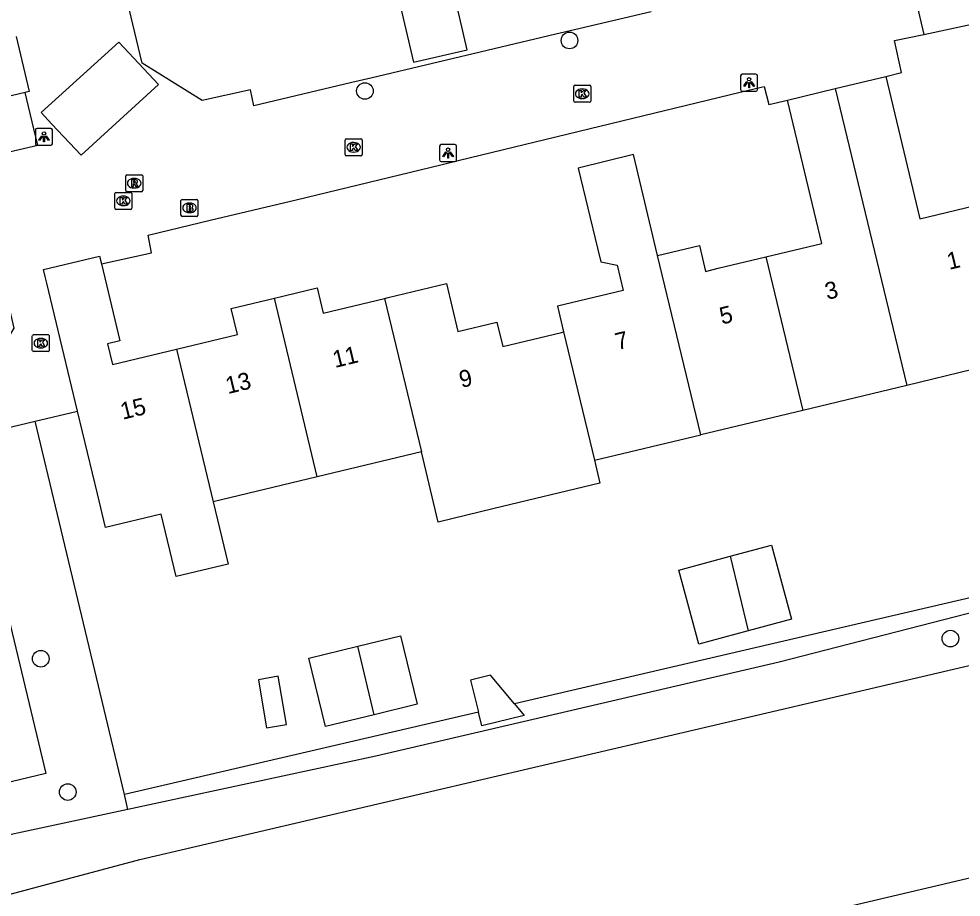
# Model space of a CAD drawing. Extents: x 158461 to 159795, y 387220 to 388672.
# Drawn here: x 159392.6 to 159448.1, y 388317.7 to 388369.4 of the extents above; entities that cross this region are included whole.
import ezdxf

# ---------------------------------------------------------------- set-up
doc = ezdxf.new("R2010")
doc.units = 0
for name, color, linetype in [('IMGEO_Boom', 7, 'Continuous'), ('IMGEO_Brandkraan', 7, 'Continuous'), ('IMGEO_Groenvoorziening', 7, 'Continuous'), ('IMGEO_Kolk', 7, 'Continuous'), ('IMGEO_Lichtpunt', 7, 'Continuous'), ('IMGEO_Meer_plas_ven_vijver', 7, 'Continuous'), ('IMGEO_Pand', 7, 'Continuous'), ('IMGEO_Pand_nummerreeks', 7, 'Continuous'), ('IMGEO_Rijbaan_lokaal_open', 7, 'Continuous'), ('IMGEO_Rioolput', 7, 'Continuous'), ('IMGEO_Voetpad_halfverhard', 7, 'Continuous')]:
    doc.layers.add(name, color=color, linetype=linetype)

msp = doc.modelspace()

# ---------------------------------------------------------------- linework, layer by layer
at = {"layer": 'IMGEO_Boom'}
for centre in [(159425.028, 388368.08), (159412.986, 388365.108), (159447.45, 388332.899), (159393.907, 388331.714), (159395.494, 388323.871)]:
    msp.add_circle(centre, 0.489, dxfattribs=at)
at = {"layer": 'IMGEO_Brandkraan'}
for p, q in [((159402.235, 388358.732), (159403.087, 388358.732)), ((159402.16, 388357.806), (159402.16, 388358.658)), ((159402.648, 388358.512), (159402.673, 388358.512)), ((159403.161, 388358.658), (159403.161, 388357.806)), ((159403.087, 388357.732), (159402.235, 388357.732)), ((159402.671, 388357.952), (159402.646, 388357.952))]:
    msp.add_line(p, q, dxfattribs=at)
for points in [[(159402.235, 388358.732), (159403.087, 388358.732)], [(159402.16, 388357.806), (159402.16, 388358.658)], [(159402.508, 388358.432), (159402.508, 388358.032), (159402.721, 388358.032)], [(159402.739, 388358.432), (159402.508, 388358.432)], [(159402.687, 388358.351), (159402.633, 388358.351), (159402.633, 388358.275)], [(159402.633, 388358.275), (159402.686, 388358.275)], [(159402.695, 388358.199), (159402.633, 388358.199), (159402.633, 388358.118)], [(159402.633, 388358.118), (159402.695, 388358.118)], [(159403.161, 388358.658), (159403.161, 388357.806)], [(159403.087, 388357.732), (159402.235, 388357.732)]]:
    msp.add_lwpolyline(points, dxfattribs=at)
for centre, radius, start, end in [((159402.237, 388358.656), 0.0765, 91.552, 178.448), ((159402.237, 388358.656), 0.0765, 91.552, 178.448), ((159403.085, 388358.656), 0.0765, 1.552, 88.448), ((159403.085, 388358.656), 0.0765, 1.552, 88.448), ((159402.688, 388358.313), 0.0379, 267.8285, 90.9355), ((159402.696, 388358.158), 0.0404, 269.8759, 90.5077), ((159402.743, 388358.287), 0.145, 59.4692, 91.5367), ((159402.768, 388358.334), 0.0922, 285.5137, 58.1501), ((159402.773, 388358.142), 0.105, 301.3115, 78.989), ((159402.237, 388357.808), 0.0765, 181.552, 268.448), ((159402.237, 388357.808), 0.0765, 181.552, 268.448), ((159402.727, 388358.283), 0.251, 268.6676, 293.5347), ((159403.085, 388357.808), 0.0765, 271.552, 358.448), ((159403.085, 388357.808), 0.0765, 271.552, 358.448)]:
    msp.add_arc(centre, radius, start, end, dxfattribs=at)
for centre, major_axis, ratio, start_param, end_param in [((159402.647, 388358.232), (-0.387, 0.002), 0.722429, 4.712389, 7.853982), ((159402.672, 388358.232), (-0.39, 0.002), 0.717154, 1.570796, 4.712389)]:
    msp.add_ellipse(centre, major_axis=major_axis, ratio=ratio, start_param=start_param, end_param=end_param, dxfattribs=at)
at = {"layer": 'IMGEO_Groenvoorziening'}
for points in [[(159398.837, 388323.717), (159393.568, 388345.677)], [(159389.46, 388344.71), (159394.2, 388324.955), (159369.692, 388319.07)], [(159457.457, 388337.351), (159421.798, 388329.057)], [(159463.491, 388334.81), (159458.131, 388336.84), (159437.369, 388331.508), (159413.634, 388325.988), (159399.041, 388322.854)], [(159419.665, 388328.561), (159398.837, 388323.717)], [(159399.041, 388322.854), (159398.837, 388323.717)], [(159399.041, 388322.854), (159385.851, 388320.022), (159379.221, 388319.363), (159370.436, 388315.932)]]:
    msp.add_lwpolyline(points, dxfattribs=at)
at = {"layer": 'IMGEO_Kolk'}
for p, q in [((159425.278, 388364.519), (159425.278, 388365.371)), ((159425.353, 388365.445), (159426.205, 388365.445)), ((159426.279, 388365.371), (159426.279, 388364.519)), ((159425.766, 388365.225), (159425.791, 388365.225)), ((159426.205, 388364.445), (159425.353, 388364.445)), ((159425.789, 388364.665), (159425.764, 388364.665)), ((159411.821, 388361.373), (159411.821, 388362.225)), ((159411.896, 388362.299), (159412.748, 388362.299)), ((159412.309, 388362.079), (159412.334, 388362.079)), ((159412.822, 388362.225), (159412.822, 388361.373)), ((159412.332, 388361.519), (159412.307, 388361.519)), ((159412.748, 388361.299), (159411.896, 388361.299)), ((159398.268, 388358.219), (159398.268, 388359.071)), ((159398.343, 388359.145), (159399.195, 388359.145)), ((159398.756, 388358.925), (159398.781, 388358.925)), ((159399.269, 388359.071), (159399.269, 388358.219)), ((159399.195, 388358.145), (159398.343, 388358.145)), ((159398.779, 388358.365), (159398.754, 388358.365)), ((159393.41, 388349.85), (159393.41, 388350.702)), ((159393.485, 388350.776), (159394.337, 388350.776)), ((159393.898, 388350.556), (159393.923, 388350.556)), ((159394.411, 388350.702), (159394.411, 388349.85)), ((159393.921, 388349.996), (159393.896, 388349.996)), ((159394.337, 388349.776), (159393.485, 388349.776))]:
    msp.add_line(p, q, dxfattribs=at)
for points in [[(159425.278, 388364.519), (159425.278, 388365.371)], [(159425.353, 388365.445), (159426.205, 388365.445)], [(159426.279, 388365.371), (159426.279, 388364.519)], [(159425.599, 388365.145), (159425.722, 388365.145), (159425.722, 388364.994), (159425.852, 388365.145), (159426.016, 388365.145), (159425.87, 388364.994), (159426.023, 388364.745), (159425.871, 388364.745), (159425.786, 388364.909), (159425.722, 388364.842), (159425.722, 388364.745), (159425.599, 388364.745), (159425.599, 388365.145)], [(159426.205, 388364.445), (159425.353, 388364.445)], [(159411.821, 388361.373), (159411.821, 388362.225)], [(159411.896, 388362.299), (159412.748, 388362.299)], [(159412.142, 388361.999), (159412.265, 388361.999), (159412.265, 388361.848), (159412.395, 388361.999), (159412.559, 388361.999), (159412.413, 388361.848), (159412.566, 388361.599), (159412.414, 388361.599), (159412.329, 388361.763), (159412.265, 388361.696), (159412.265, 388361.599), (159412.142, 388361.599), (159412.142, 388361.999)], [(159412.822, 388362.225), (159412.822, 388361.373)], [(159412.748, 388361.299), (159411.896, 388361.299)], [(159398.268, 388358.219), (159398.268, 388359.071)], [(159398.343, 388359.145), (159399.195, 388359.145)], [(159398.589, 388358.845), (159398.712, 388358.845), (159398.712, 388358.694), (159398.842, 388358.845), (159399.006, 388358.845), (159398.86, 388358.694), (159399.013, 388358.445), (159398.861, 388358.445), (159398.776, 388358.609), (159398.712, 388358.542), (159398.712, 388358.445), (159398.589, 388358.445), (159398.589, 388358.845)], [(159399.269, 388359.071), (159399.269, 388358.219)], [(159399.195, 388358.145), (159398.343, 388358.145)], [(159393.41, 388349.85), (159393.41, 388350.702)], [(159393.485, 388350.776), (159394.337, 388350.776)], [(159393.731, 388350.476), (159393.854, 388350.476), (159393.854, 388350.325), (159393.984, 388350.476), (159394.148, 388350.476), (159394.002, 388350.325), (159394.155, 388350.076), (159394.003, 388350.076), (159393.918, 388350.24), (159393.854, 388350.173), (159393.854, 388350.076), (159393.731, 388350.076), (159393.731, 388350.476)], [(159394.411, 388350.702), (159394.411, 388349.85)], [(159394.337, 388349.776), (159393.485, 388349.776)]]:
    msp.add_lwpolyline(points, dxfattribs=at)
for centre, start, end in [((159425.355, 388365.369), 91.552, 178.448), ((159425.355, 388365.369), 91.552, 178.448), ((159426.203, 388365.369), 1.552, 88.448), ((159426.203, 388365.369), 1.552, 88.448), ((159425.355, 388364.521), 181.552, 268.448), ((159425.355, 388364.521), 181.552, 268.448), ((159426.203, 388364.521), 271.552, 358.448), ((159426.203, 388364.521), 271.552, 358.448), ((159411.898, 388362.223), 91.552, 178.448), ((159411.898, 388362.223), 91.552, 178.448), ((159412.746, 388362.223), 1.552, 88.448), ((159412.746, 388362.223), 1.552, 88.448), ((159411.898, 388361.375), 181.552, 268.448), ((159411.898, 388361.375), 181.552, 268.448), ((159412.746, 388361.375), 271.552, 358.448), ((159412.746, 388361.375), 271.552, 358.448), ((159398.345, 388359.069), 91.552, 178.448), ((159398.345, 388359.069), 91.552, 178.448), ((159399.193, 388359.069), 1.552, 88.448), ((159399.193, 388359.069), 1.552, 88.448), ((159398.345, 388358.221), 181.552, 268.448), ((159398.345, 388358.221), 181.552, 268.448), ((159399.193, 388358.221), 271.552, 358.448), ((159399.193, 388358.221), 271.552, 358.448), ((159393.487, 388350.7), 91.552, 178.448), ((159393.487, 388350.7), 91.552, 178.448), ((159394.335, 388350.7), 1.552, 88.448), ((159394.335, 388350.7), 1.552, 88.448), ((159393.487, 388349.852), 181.552, 268.448), ((159393.487, 388349.852), 181.552, 268.448), ((159394.335, 388349.852), 271.552, 358.448), ((159394.335, 388349.852), 271.552, 358.448)]:
    msp.add_arc(centre, 0.0765, start, end, dxfattribs=at)
for centre, major_axis, ratio, start_param, end_param in [((159425.765, 388364.945), (-0.387, 0.002), 0.722429, 4.712389, 7.853982), ((159425.79, 388364.945), (-0.39, 0.002), 0.717154, 1.570796, 4.712389), ((159412.308, 388361.799), (-0.387, 0.002), 0.722429, 4.712389, 7.853982), ((159412.333, 388361.799), (-0.39, 0.002), 0.717154, 1.570796, 4.712389), ((159398.755, 388358.645), (-0.387, 0.002), 0.722429, 4.712389, 7.853982), ((159398.78, 388358.645), (-0.39, 0.002), 0.717154, 1.570796, 4.712389), ((159393.897, 388350.276), (-0.387, 0.002), 0.722429, 4.712389, 7.853982), ((159393.922, 388350.276), (-0.39, 0.002), 0.717154, 1.570796, 4.712389)]:
    msp.add_ellipse(centre, major_axis=major_axis, ratio=ratio, start_param=start_param, end_param=end_param, dxfattribs=at)
at = {"layer": 'IMGEO_Lichtpunt'}
for p, q in [((159435.1, 388366.001), (159435.1, 388365.194)), ((159435.1, 388366.001), (159435.1, 388365.194)), ((159436.002, 388366.096), (159435.194, 388366.096)), ((159436.002, 388366.096), (159435.194, 388366.096)), ((159436.096, 388365.194), (159436.096, 388366.001)), ((159436.096, 388365.194), (159436.096, 388366.001)), ((159435.194, 388365.1), (159436.002, 388365.1)), ((159435.194, 388365.1), (159436.002, 388365.1)), ((159393.599, 388362.815), (159393.599, 388362.008)), ((159393.599, 388362.815), (159393.599, 388362.008)), ((159394.501, 388362.91), (159393.693, 388362.91)), ((159394.501, 388362.91), (159393.693, 388362.91)), ((159394.595, 388362.008), (159394.595, 388362.815)), ((159394.595, 388362.008), (159394.595, 388362.815)), ((159393.693, 388361.914), (159394.501, 388361.914)), ((159393.693, 388361.914), (159394.501, 388361.914)), ((159417.382, 388361.859), (159417.382, 388361.052)), ((159417.382, 388361.859), (159417.382, 388361.052)), ((159418.284, 388361.954), (159417.476, 388361.954)), ((159418.284, 388361.954), (159417.476, 388361.954)), ((159418.378, 388361.052), (159418.378, 388361.859)), ((159418.378, 388361.052), (159418.378, 388361.859)), ((159417.476, 388360.958), (159418.284, 388360.958)), ((159417.476, 388360.958), (159418.284, 388360.958))]:
    msp.add_line(p, q, dxfattribs=at)
for points in [[(159435.474, 388365.665), (159435.513, 388365.637), (159435.325, 388365.375), (159435.287, 388365.402), (159435.474, 388365.665)], [(159435.576, 388365.617), (159435.623, 388365.617), (159435.623, 388365.295), (159435.576, 388365.295), (159435.576, 388365.617)], [(159435.686, 388365.637), (159435.724, 388365.664), (159435.911, 388365.402), (159435.872, 388365.374), (159435.686, 388365.637)], [(159393.973, 388362.479), (159394.012, 388362.451), (159393.824, 388362.189), (159393.786, 388362.216), (159393.973, 388362.479)], [(159394.075, 388362.431), (159394.122, 388362.431), (159394.122, 388362.109), (159394.075, 388362.109), (159394.075, 388362.431)], [(159394.185, 388362.451), (159394.223, 388362.478), (159394.41, 388362.216), (159394.371, 388362.188), (159394.185, 388362.451)], [(159417.756, 388361.523), (159417.795, 388361.495), (159417.607, 388361.233), (159417.569, 388361.26), (159417.756, 388361.523)], [(159417.858, 388361.475), (159417.905, 388361.475), (159417.905, 388361.153), (159417.858, 388361.153), (159417.858, 388361.475)], [(159417.968, 388361.495), (159418.006, 388361.522), (159418.193, 388361.26), (159418.154, 388361.232), (159417.968, 388361.495)]]:
    msp.add_lwpolyline(points, dxfattribs=at)
for centre in [(159435.599, 388365.799), (159394.098, 388362.613), (159417.881, 388361.657)]:
    msp.add_circle(centre, 0.0994, dxfattribs=at)
for centre, start, end in [((159435.194, 388366.001), 90, 180), ((159435.194, 388366.001), 90, 180), ((159436.002, 388366.001), 0, 90), ((159436.002, 388366.001), 0, 90), ((159435.194, 388365.194), 180, 270), ((159435.194, 388365.194), 180, 270), ((159436.002, 388365.194), 270, 0), ((159436.002, 388365.194), 270, 360), ((159393.693, 388362.815), 90, 180), ((159393.693, 388362.815), 90, 180), ((159394.501, 388362.815), 0, 90), ((159394.501, 388362.815), 0, 90), ((159393.693, 388362.008), 180, 270), ((159393.693, 388362.008), 180, 270), ((159394.501, 388362.008), 270, 0), ((159394.501, 388362.008), 270, 360), ((159417.476, 388361.859), 90, 180), ((159417.476, 388361.859), 90, 180), ((159418.284, 388361.859), 0, 90), ((159418.284, 388361.859), 0, 90), ((159417.476, 388361.052), 180, 270), ((159417.476, 388361.052), 180, 270), ((159418.284, 388361.052), 270, 0), ((159418.284, 388361.052), 270, 360)]:
    msp.add_arc(centre, 0.0946, start, end, dxfattribs=at)
at = {"layer": 'IMGEO_Meer_plas_ven_vijver'}
for points in [[(159538.213, 388340.948), (159527.112, 388337.467), (159492.42, 388329.243), (159474.651, 388324.938), (159395.688, 388306.347), (159390.382, 388305.091)], [(159381.312, 388315.259), (159390.905, 388317.546), (159399.739, 388319.896), (159463.491, 388334.81)]]:
    msp.add_lwpolyline(points, dxfattribs=at)
at = {"layer": 'IMGEO_Pand'}
for points in [[(159411.219, 388373.371), (159414.878, 388374.222), (159415.14, 388373.096), (159414.413, 388372.926), (159415.837, 388366.799), (159419.002, 388367.535), (159417.648, 388373.38)], [(159392.464, 388368.32), (159393.23, 388365.073), (159392.988, 388365.016)], [(159440.663, 388365.249), (159443.646, 388365.965)], [(159443.646, 388365.965), (159445.656, 388357.585), (159451.439, 388358.972), (159453.619, 388349.887), (159448.757, 388348.721), (159444.883, 388347.792)], [(159392.988, 388365.016), (159385.784, 388363.315), (159386.46, 388360.453)], [(159437.86, 388364.577), (159440.663, 388365.249)], [(159440.663, 388365.249), (159444.883, 388347.792)], [(159436.576, 388355.348), (159439.883, 388356.141), (159437.86, 388364.577)], [(159430.215, 388355.434), (159428.793, 388361.366), (159425.539, 388360.578), (159426.678, 388355.864), (159426.87, 388355.067), (159427.838, 388354.864), (159428.194, 388353.378), (159424.313, 388352.448), (159424.678, 388350.937)], [(159430.215, 388355.434), (159432.675, 388356.024), (159433.041, 388354.5), (159433.788, 388354.679), (159436.576, 388355.348)], [(159396.076, 388346.267), (159394.267, 388353.809), (159394.174, 388354.2), (159394.075, 388354.613), (159397.362, 388355.402), (159397.474, 388354.936)], [(159432.765, 388344.885), (159430.215, 388355.434)], [(159436.576, 388355.348), (159438.758, 388346.323)], [(159397.474, 388354.936), (159398.56, 388350.414), (159397.833, 388350.239), (159398.127, 388349.012), (159401.902, 388349.917)], [(159414.145, 388352.901), (159414.361, 388352.953), (159417.785, 388353.775), (159418.461, 388350.962), (159420.758, 388351.514), (159421.102, 388350.079), (159424.559, 388350.908), (159424.678, 388350.937)], [(159407.662, 388352.921), (159410.173, 388353.523), (159410.53, 388352.034), (159414.145, 388352.901)], [(159401.902, 388349.917), (159405.491, 388350.778), (159405.123, 388352.312), (159407.662, 388352.921)], [(159410.183, 388342.413), (159407.662, 388352.921)], [(159414.145, 388352.901), (159416.309, 388343.883)], [(159424.678, 388350.937), (159426.505, 388343.384)], [(159401.902, 388349.917), (159404.056, 388340.943)], [(159444.883, 388347.792), (159438.758, 388346.323)], [(159404.056, 388340.943), (159404.936, 388337.276), (159401.881, 388336.544), (159401.002, 388340.211), (159397.718, 388339.423), (159397.242, 388341.406), (159396.076, 388346.267)], [(159438.758, 388346.323), (159432.765, 388344.885)], [(159426.505, 388343.384), (159432.765, 388344.885)], [(159416.309, 388343.883), (159410.183, 388342.413)], [(159426.505, 388343.384), (159426.821, 388342.035), (159420.6, 388340.543), (159417.301, 388339.752), (159416.309, 388343.883)], [(159410.183, 388342.413), (159404.056, 388340.943)], [(159434.492, 388337.74), (159436.91, 388338.395), (159438.088, 388334.043), (159435.552, 388333.356)], [(159435.552, 388333.356), (159432.636, 388332.567), (159431.458, 388336.919), (159434.492, 388337.74)], [(159434.492, 388337.74), (159435.552, 388333.356)], [(159412.573, 388332.449), (159415.085, 388333.062), (159416.067, 388329.037), (159413.54, 388328.421)], [(159413.54, 388328.421), (159410.668, 388327.72), (159409.686, 388331.745), (159412.573, 388332.449)], [(159413.54, 388328.421), (159412.573, 388332.449)], [(159406.762, 388330.217), (159407.199, 388327.653), (159408.363, 388327.851), (159407.881, 388330.68), (159406.717, 388330.481), (159406.762, 388330.217)], [(159421.798, 388329.057), (159420.383, 388330.745), (159419.203, 388330.457), (159419.665, 388328.561)], [(159421.798, 388329.057), (159422.369, 388328.376), (159419.86, 388327.764), (159419.665, 388328.561)]]:
    msp.add_lwpolyline(points, dxfattribs=at)
at = {"layer": 'IMGEO_Rijbaan_lokaal_open'}
for points in [[(159429.836, 388369.77), (159425.314, 388368.7), (159424.223, 388368.442), (159413.326, 388365.864), (159412.215, 388365.601), (159406.443, 388364.236), (159406.256, 388365.175), (159403.403, 388364.554), (159399.878, 388366.739), (159397.791, 388375.453)], [(159445.429, 388370.354), (159445.891, 388368.44)], [(159443.646, 388365.965), (159444.575, 388366.188), (159444.15, 388368.069), (159445.891, 388368.44)], [(159400.844, 388365.498), (159396.276, 388361.342), (159394.552, 388363.153), (159393.928, 388363.844), (159398.5, 388367.981), (159400.844, 388365.498)], [(159397.474, 388354.936), (159400.428, 388355.594), (159400.229, 388356.632), (159403.887, 388357.511), (159408.931, 388358.713), (159417.453, 388360.772), (159418.549, 388361.037), (159435.075, 388365.03), (159436.304, 388365.327), (159436.497, 388365.374), (159436.76, 388364.313), (159437.86, 388364.577)], [(159388.503, 388346.61), (159389.761, 388346.901), (159392.341, 388351.157), (159391.781, 388353.62), (159390.085, 388361.081), (159393.728, 388361.925), (159393.496, 388362.892), (159392.988, 388365.016)], [(159393.568, 388345.677), (159396.076, 388346.267)], [(159389.46, 388344.71), (159393.568, 388345.677)]]:
    msp.add_lwpolyline(points, dxfattribs=at)
at = {"layer": 'IMGEO_Rioolput'}
for p, q in [((159398.905, 388359.256), (159398.905, 388360.108)), ((159398.98, 388360.182), (159399.832, 388360.182)), ((159399.393, 388359.962), (159399.418, 388359.962)), ((159399.906, 388360.108), (159399.906, 388359.256)), ((159399.416, 388359.402), (159399.391, 388359.402)), ((159399.832, 388359.182), (159398.98, 388359.182))]:
    msp.add_line(p, q, dxfattribs=at)
for points in [[(159398.905, 388359.256), (159398.905, 388360.108)], [(159398.98, 388360.182), (159399.832, 388360.182)], [(159399.494, 388359.88), (159399.242, 388359.882), (159399.242, 388359.482)], [(159399.42, 388359.801), (159399.366, 388359.801), (159399.366, 388359.72)], [(159399.906, 388360.108), (159399.906, 388359.256)], [(159399.242, 388359.482), (159399.366, 388359.482), (159399.366, 388359.644), (159399.377, 388359.644)], [(159399.366, 388359.72), (159399.418, 388359.72)], [(159399.424, 388359.615), (159399.495, 388359.482), (159399.635, 388359.482), (159399.57, 388359.608)], [(159399.832, 388359.182), (159398.98, 388359.182)]]:
    msp.add_lwpolyline(points, dxfattribs=at)
for centre, radius, start, end in [((159398.982, 388360.106), 0.0765, 91.552, 178.448), ((159398.982, 388360.106), 0.0765, 91.552, 178.448), ((159399.426, 388359.705), 0.0964, 77.0061, 93.1865), ((159399.44, 388359.762), 0.0378, 276.6634, 79.6772), ((159399.493, 388359.77), 0.109, 350.3612, 89.416), ((159399.83, 388360.106), 0.0765, 1.552, 88.448), ((159399.83, 388360.106), 0.0765, 1.552, 88.448), ((159398.982, 388359.258), 0.0765, 181.552, 268.448), ((159398.982, 388359.258), 0.0765, 181.552, 268.448), ((159399.376, 388359.591), 0.0533, 26.0293, 88.6989), ((159399.402, 388359.909), 0.19, 274.7715, 282.9687), ((159399.491, 388359.77), 0.112, 277.5842, 350.9817), ((159399.475, 388359.555), 0.108, 29.5134, 73.7905), ((159399.83, 388359.258), 0.0765, 271.552, 358.448), ((159399.83, 388359.258), 0.0765, 271.552, 358.448)]:
    msp.add_arc(centre, radius, start, end, dxfattribs=at)
for centre, major_axis, ratio, start_param, end_param in [((159399.392, 388359.682), (-0.387, 0.002), 0.722429, 4.712389, 7.853982), ((159399.417, 388359.682), (-0.39, 0.002), 0.717154, 1.570796, 4.712389)]:
    msp.add_ellipse(centre, major_axis=major_axis, ratio=ratio, start_param=start_param, end_param=end_param, dxfattribs=at)
at = {"layer": 'IMGEO_Voetpad_halfverhard'}
msp.add_lwpolyline([(159445.891, 388368.44), (159449.995, 388369.314)], dxfattribs=at)

# ---------------------------------------------------------------- texts
at = {"layer": 'IMGEO_Pand_nummerreeks'}
for s, rotation, p in [('1', 13.6095, (159447.378, 388354.582)), ('3', 13.6095, (159440.197, 388352.816)), ('5', 13.6095, (159433.996, 388351.366)), ('7', 13.6077, (159427.852, 388349.86)), ('11', 13.6938, (159411.222, 388348.812)), ('9', 13.6077, (159418.669, 388347.633)), ('13', 13.6938, (159404.92, 388347.277)), ('15', 13.6938, (159398.729, 388345.768))]:
    msp.add_text(s, height=1, rotation=rotation, dxfattribs=at).set_placement(p)

doc.saveas('drawing.dxf')
